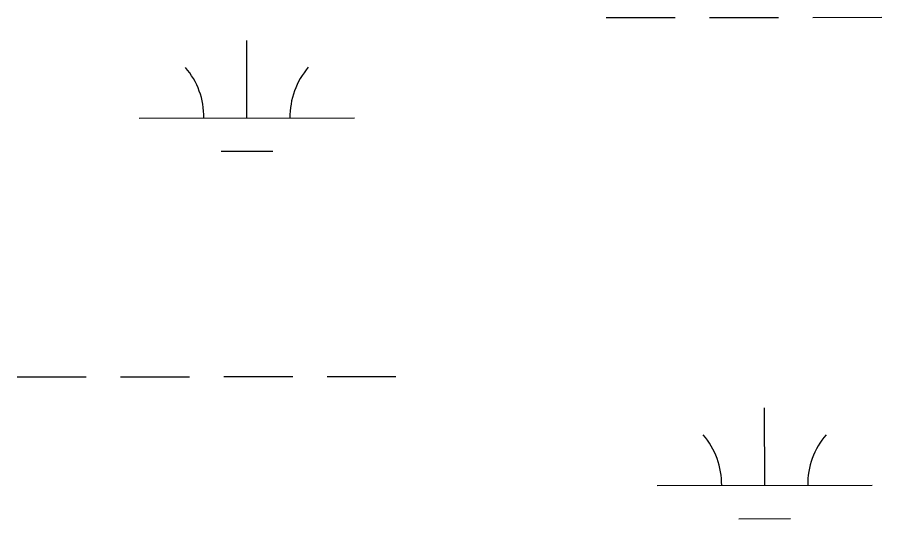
# Model space of a CAD drawing. Extents: x 3297753 to 3335611, y 652252 to 677623.
# Drawn here: x 3325451 to 3325852.7, y 667166.3 to 667399 of the extents above; entities that cross this region are included whole.
import ezdxf

# ---------------------------------------------------------------- set-up
doc = ezdxf.new("R2010")
doc.units = 0
doc.layers.add('V-WETL-SWMP', color=7, linetype='Continuous')

msp = doc.modelspace()

# ---------------------------------------------------------------- linework, layer by layer
at = {"layer": 'V-WETL-SWMP'}
for p, q in [((3325724.74, 667398.9), (3325756.74, 667398.93)), ((3325772.74, 667398.95), (3325804.74, 667398.98)), ((3325820.74, 667399), (3325852.74, 667399.03)), ((3325557.72, 667352.3), (3325557.69, 667388.3)), ((3325507.72, 667352.25), (3325607.72, 667352.35)), ((3325545.74, 667336.85), (3325569.74, 667336.88)), ((3325451, 667232.12), (3325483, 667232.15)), ((3325499, 667232.17), (3325531, 667232.2)), ((3325547, 667232.22), (3325579, 667232.25)), ((3325595, 667232.26), (3325627, 667232.3)), ((3325798.37, 667181.73), (3325798.33, 667217.73)), ((3325748.37, 667181.68), (3325848.37, 667181.78)), ((3325786.39, 667166.29), (3325810.39, 667166.31))]:
    msp.add_line(p, q, dxfattribs=at)
for centre, start, end in [((3325612.97, 667352.83), 139.2865, 180.8301), ((3325502.48, 667352.72), 359.2865, 40.8301), ((3325743.13, 667182.15), 359.2865, 40.8301), ((3325853.61, 667182.26), 139.2865, 180.8301)]:
    msp.add_arc(centre, 35.25, start, end, dxfattribs=at)

doc.saveas('drawing.dxf')
